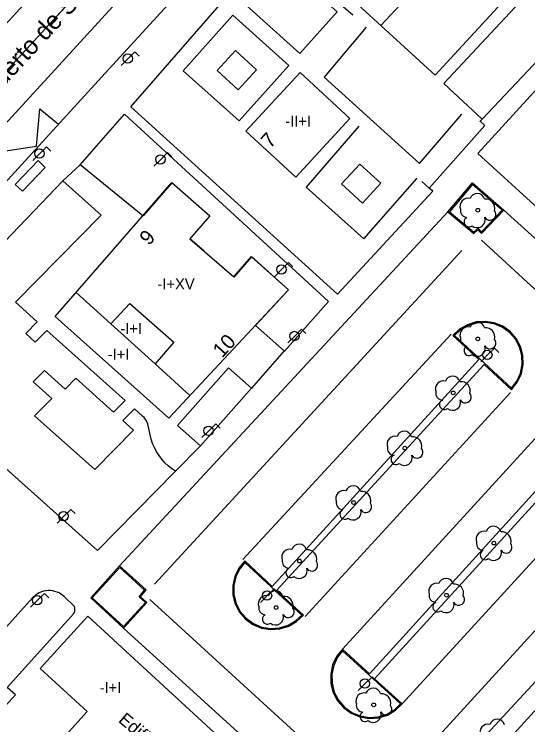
# Model space of a CAD drawing. Extents: x 282771 to 285132, y 4823109 to 4825496.
# Drawn here: x 283895.8 to 283965.8, y 4823389.4 to 4823486.3 of the extents above; entities that cross this region are included whole.
import ezdxf

# ---------------------------------------------------------------- set-up
doc = ezdxf.new("R2010")
doc.units = 0
for name, color, linetype in [('ACERA-BORDILLO', 7, 'Continuous'), ('ACERA-INTERIOR', 7, 'Continuous'), ('ARBOL', 7, 'Continuous'), ('BORDILLO', 7, 'Continuous'), ('CALLE-EJE', 7, 'Continuous'), ('CALLE-TEXTO', 7, 'Continuous'), ('CARGA_DESCARGA', 7, 'Continuous'), ('EDIFICIO', 7, 'Continuous'), ('FAROLA', 7, 'Continuous'), ('MARQUESINA-BUS', 7, 'Continuous'), ('MEDIANERA', 7, 'Continuous'), ('NUM-LOCAL', 7, 'Continuous'), ('NUM-PORTAL', 7, 'Continuous'), ('NUM-VADO', 7, 'Continuous'), ('SENAL-VIARIA', 7, 'Continuous'), ('TXT-ALTURA-EDIFICIO', 7, 'Continuous'), ('TXT-EDIFICIOS', 7, 'Continuous'), ('ZONA-VERDE', 7, 'Continuous')]:
    doc.layers.add(name, color=color, linetype=linetype)

msp = doc.modelspace()

# ---------------------------------------------------------------- linework, layer by layer
at = {"layer": 'ACERA-BORDILLO'}
for points in [[(283931.477, 4823503.676), (283908.741, 4823478.83), (283891.081, 4823459.53)], [(283944.37, 4823372.012), (283910.745, 4823402.619), (283913.925, 4823406.109), (283913.047, 4823406.892), (283913.807, 4823407.818), (283910.2, 4823411.094), (283954.945, 4823459.355), (283958.496, 4823456.383), (283959.03, 4823456.911), (283959.552, 4823456.408), (283962.57, 4823459.6), (283996.87, 4823428.6), (283993.53, 4823425.111), (283994.35, 4823424.191), (283995.28, 4823423.391), (283997.29, 4823422.611), (283998.82, 4823422.451), (284000.36, 4823422.671), (284001.85, 4823423.411), (284003.18, 4823424.251), (284003.6, 4823425.111), (284003.46, 4823425.851), (284000.332, 4823428.522)]]:
    msp.add_lwpolyline(points, dxfattribs=at)
at = {"layer": 'ACERA-INTERIOR'}
for points in [[(283952.89, 4823462.16), (283939.91, 4823448.14), (283911.73, 4823473.67), (283930.95, 4823495.76)], [(283930.955, 4823495.755), (283941.99, 4823486.2)], [(283932.11, 4823493.55), (283927.03, 4823487.89), (283934.76, 4823480.96), (283939.84, 4823486.62), (283932.11, 4823493.55)], [(283925.65, 4823486.15), (283918.86, 4823478.58), (283926.49, 4823471.75), (283933.28, 4823479.32), (283925.65, 4823486.15)], [(283943.81, 4823484.53), (283938.07, 4823477.7), (283951.07, 4823465.97), (283956.86, 4823472.66)], [(283926, 4823481.33), (283928.85, 4823478.71), (283926.35, 4823476), (283923.5, 4823478.63), (283926, 4823481.33)], [(283952.409, 4823462.58), (283959.99, 4823471.14), (283959.36, 4823471.7), (283959.63, 4823471.98)], [(283942.794, 4823471.04), (283935.636, 4823462.73), (283943.473, 4823455.667), (283950.753, 4823463.954)], [(283959.36, 4823471.69), (283959.36, 4823471.7)], [(283904.821, 4823465.78), (283902.441, 4823463.59)], [(283942.95, 4823465.87), (283945.8, 4823463.25), (283943.3, 4823460.54), (283940.45, 4823463.17), (283942.95, 4823465.87)], [(283952.409, 4823462.58), (283951.38, 4823463.48)], [(283954.945, 4823459.355), (283958.306, 4823463.313), (283962.57, 4823459.6)], [(283952.89, 4823462.16), (283952.4, 4823462.57), (283952.409, 4823462.58)], [(283952.89, 4823462.16), (283952.409, 4823462.58)], [(283928.2, 4823435.33), (283932.69, 4823440.4)], [(283917.81, 4823424), (283921.22, 4823427.46)], [(283910.745, 4823402.619), (283906.256, 4823406.73), (283910.2, 4823411.094)]]:
    msp.add_lwpolyline(points, dxfattribs=at)
at = {"layer": 'ARBOL'}
for centre in [(283959.024, 4823459.577), (283959.024, 4823442.035), (283955.667, 4823434.678), (283949.075, 4823427.154), (283942.097, 4823419.726), (283961.229, 4823414.195), (283934.734, 4823411.752), (283954.766, 4823407.089), (283931.53, 4823405.411), (283944.835, 4823392.136)]:
    msp.add_circle(centre, 0.255, dxfattribs=at)
for centre, radius, start, end in [((283958.954, 4823460.837), 1.038, 15.64228, 161.38435), ((283957.694, 4823460.107), 1.097, 75.4318, 200.55608), ((283960.084, 4823459.837), 1.272, 345.03273, 95.79925), ((283957.584, 4823459.537), 0.935, 168.59898, 268.13236), ((283960.694, 4823459.007), 0.797, 208.96246, 38.99103), ((283957.824, 4823457.987), 0.672, 113.73672, 309.4725), ((283958.964, 4823458.287), 1.086, 228.95447, 17.92796), ((283958.954, 4823443.295), 1.038, 15.64228, 161.38435), ((283957.694, 4823442.565), 1.097, 75.4318, 200.55608), ((283960.084, 4823442.295), 1.272, 345.03273, 95.79925), ((283957.584, 4823441.995), 0.935, 168.59898, 268.13236), ((283960.694, 4823441.465), 0.797, 208.96246, 38.99103), ((283957.824, 4823440.445), 0.672, 113.73672, 309.4725), ((283958.964, 4823440.745), 1.086, 228.95447, 17.92796), ((283954.337, 4823435.208), 1.097, 75.4318, 200.55608), ((283955.597, 4823435.938), 1.038, 15.64228, 161.38435), ((283956.726, 4823434.938), 1.272, 345.03273, 95.79925), ((283954.227, 4823434.638), 0.935, 168.59898, 268.13236), ((283957.336, 4823434.108), 0.797, 208.96246, 38.99103), ((283954.467, 4823433.088), 0.672, 113.73672, 309.4725), ((283955.607, 4823433.388), 1.086, 228.95447, 17.92796), ((283949.005, 4823428.414), 1.038, 15.64228, 161.38435), ((283947.745, 4823427.684), 1.097, 75.4318, 200.55608), ((283950.135, 4823427.414), 1.272, 345.03273, 95.79925), ((283947.635, 4823427.114), 0.935, 168.59898, 268.13236), ((283950.745, 4823426.584), 0.797, 208.96246, 38.99103), ((283947.875, 4823425.564), 0.672, 113.73672, 309.4725), ((283949.015, 4823425.864), 1.086, 228.95447, 17.92796), ((283942.027, 4823420.986), 1.038, 15.64228, 161.38435), ((283940.767, 4823420.256), 1.097, 75.4318, 200.55608), ((283943.157, 4823419.986), 1.272, 345.03273, 95.79925), ((283940.657, 4823419.686), 0.935, 168.59898, 268.13236), ((283943.767, 4823419.156), 0.797, 208.96246, 38.99103), ((283940.897, 4823418.136), 0.672, 113.73672, 309.4725), ((283942.037, 4823418.436), 1.086, 228.95447, 17.92796), ((283959.899, 4823414.725), 1.097, 75.4318, 200.55608), ((283961.159, 4823415.455), 1.038, 15.64228, 161.38435), ((283962.289, 4823414.455), 1.272, 345.03273, 95.79925), ((283934.664, 4823413.012), 1.038, 15.64228, 161.38435), ((283959.789, 4823414.155), 0.935, 168.59898, 268.13236), ((283962.899, 4823413.625), 0.797, 208.96246, 38.99103), ((283933.404, 4823412.282), 1.097, 75.4318, 200.55608), ((283935.794, 4823412.012), 1.272, 345.03273, 95.79925), ((283960.029, 4823412.605), 0.672, 113.73672, 309.4725), ((283961.169, 4823412.905), 1.086, 228.95447, 17.92796), ((283933.294, 4823411.712), 0.935, 168.59898, 268.13236), ((283936.404, 4823411.182), 0.797, 208.96246, 38.99103), ((283933.534, 4823410.162), 0.672, 113.73672, 309.4725), ((283934.674, 4823410.462), 1.086, 228.95447, 17.92796), ((283954.696, 4823408.349), 1.038, 15.64228, 161.38435), ((283953.436, 4823407.619), 1.097, 75.4318, 200.55608), ((283955.826, 4823407.349), 1.272, 345.03273, 95.79925), ((283930.2, 4823405.941), 1.097, 75.4318, 200.55608), ((283931.46, 4823406.671), 1.038, 15.64228, 161.38435), ((283953.326, 4823407.049), 0.935, 168.59898, 268.13236), ((283956.436, 4823406.519), 0.797, 208.96246, 38.99103), ((283932.59, 4823405.671), 1.272, 345.03273, 95.79925), ((283953.566, 4823405.499), 0.672, 113.73672, 309.4725), ((283954.706, 4823405.799), 1.086, 228.95447, 17.92796), ((283930.09, 4823405.371), 0.935, 168.59898, 268.13236), ((283933.2, 4823404.841), 0.797, 208.96246, 38.99103), ((283930.33, 4823403.821), 0.672, 113.73672, 309.4725), ((283931.47, 4823404.121), 1.086, 228.95447, 17.92796), ((283944.765, 4823393.396), 1.038, 15.64228, 161.38435), ((283943.505, 4823392.666), 1.097, 75.4318, 200.55608), ((283945.895, 4823392.396), 1.272, 345.03273, 95.79925), ((283943.395, 4823392.096), 0.935, 168.59898, 268.13236), ((283946.505, 4823391.566), 0.797, 208.96246, 38.99103), ((283943.635, 4823390.546), 0.672, 113.73672, 309.4725), ((283944.775, 4823390.846), 1.086, 228.95447, 17.92796), ((283961.674, 4823389.153), 1.038, 15.64228, 161.38435), ((283960.414, 4823388.423), 1.097, 75.4318, 200.55608)]:
    msp.add_arc(centre, radius, start, end, dxfattribs=at)
at = {"layer": 'BORDILLO'}
for points in [[(283931.01, 4823408.291), (283927.25, 4823411.771), (283926.45, 4823410.791), (283925.89, 4823409.651), (283925.62, 4823408.421), (283925.63, 4823407.151), (283925.94, 4823405.931), (283926.52, 4823404.801), (283927.34, 4823403.841), (283928.36, 4823403.101), (283929.53, 4823402.611), (283930.78, 4823402.411), (283932.04, 4823402.491), (283933.25, 4823402.871), (283934.33, 4823403.511), (283935.25, 4823404.391), (283931.59, 4823407.751), (283959.9, 4823438.54), (283963.64, 4823435.1), (283964.46, 4823436.18), (283964.98, 4823437.32), (283965.23, 4823438.54), (283965.19, 4823439.79), (283964.87, 4823440.99), (283964.28, 4823442.09), (283963.45, 4823443.03), (283962.44, 4823443.75), (283961.28, 4823444.23), (283960.05, 4823444.43), (283958.81, 4823444.34), (283957.61, 4823443.97), (283956.54, 4823443.34), (283955.64, 4823442.48), (283959.17, 4823439.21), (283931.01, 4823408.291)], [(283944.26, 4823396.361), (283940.58, 4823399.731), (283939.78, 4823398.731), (283939.24, 4823397.581), (283938.98, 4823396.331), (283939.01, 4823395.061), (283939.32, 4823393.821), (283939.92, 4823392.701), (283940.75, 4823391.741), (283941.78, 4823390.991), (283942.96, 4823390.501), (283944.22, 4823390.291), (283945.49, 4823390.381), (283946.7, 4823390.751), (283947.8, 4823391.401), (283948.73, 4823392.281), (283944.96, 4823395.711), (283973.1, 4823426.56)], [(283972.34, 4823427.26), (283944.26, 4823396.361)], [(283958.923, 4823382.678), (283987.237, 4823413.843), (283990.52, 4823410.981), (283991.17, 4823412.011), (283991.6, 4823413.161), (283991.76, 4823414.371), (283991.67, 4823415.601), (283991.31, 4823416.771), (283990.71, 4823417.841), (283989.83, 4823418.694), (283988.91, 4823419.481), (283987.79, 4823419.981), (283986.59, 4823420.221), (283985.36, 4823420.201), (283984.17, 4823419.931), (283983.06, 4823419.401), (283982.1, 4823418.651), (283985.355, 4823415.284), (283956.898, 4823384.528)]]:
    msp.add_lwpolyline(points, dxfattribs=at)
at = {"layer": 'CALLE-EJE'}
msp.add_lwpolyline([(283915.67, 4823562.869), (283930.947, 4823535.839), (283932.069, 4823532.819), (283932.63, 4823529.669), (283932.738, 4823527.699), (283932.738, 4823525.68), (283932.366, 4823523.289), (283931.782, 4823521.004), (283930.796, 4823518.998), (283923.914, 4823510.21), (283829.231, 4823407.601)], dxfattribs=at)
at = {"layer": 'CARGA_DESCARGA'}
msp.add_lwpolyline([(283886.377, 4823454.394), (283883.876, 4823456.809), (283888.139, 4823456.939), (283888.44, 4823461.604), (283893.338, 4823462.459), (283893.736, 4823467.519), (283898.863, 4823468.329), (283899.318, 4823473.401), (283901.842, 4823471.291)], dxfattribs=at)
at = {"layer": 'EDIFICIO'}
for points in [[(283953.23, 4823477.98), (283932.24, 4823497.23), (283945.55, 4823511.75), (283959.24, 4823499.17), (283966.51, 4823492.47), (283953.23, 4823477.98)], [(283941.59, 4823472.1), (283934.22, 4823464.09), (283927.42, 4823470.34), (283934.79, 4823478.35), (283941.59, 4823472.1)], [(283974.39, 4823453.33), (283959.03, 4823467.33), (283967.61, 4823476.74), (283972.5, 4823472.51), (283980.64, 4823465.32), (283981.83, 4823466.57), (283982.78, 4823467.56), (283987.872, 4823472.892), (284015.019, 4823449.72), (284009.411, 4823443.482), (283996.651, 4823455.402), (283994.25, 4823452.72), (283992.99, 4823451.31), (283999.83, 4823445.15), (284001.08, 4823446.43), (284007, 4823440.9), (283998.42, 4823431.45), (283982.88, 4823445.6), (283985.97, 4823448.62), (283977.59, 4823456.39), (283974.39, 4823453.33)], [(283917.31, 4823463.34), (283922.5, 4823458.8), (283919.79, 4823455.7), (283925.76, 4823450.48), (283928.19, 4823453.25), (283933.23, 4823448.74), (283916.89, 4823431.21), (283901.391, 4823445.08), (283917.31, 4823463.34)], [(283933.52, 4823365.981), (283927.02, 4823371.771), (283920.03, 4823364.391), (283916.331, 4823367.761), (283909.861, 4823360.711), (283892.531, 4823376.621), (283905.791, 4823391.261), (283899.341, 4823397.111), (283905.881, 4823404.221), (283939.92, 4823372.901), (283938.43, 4823371.331), (283938.1, 4823370.981), (283933.52, 4823365.981)]]:
    msp.add_lwpolyline(points, dxfattribs=at)
at = {"layer": 'FAROLA'}
for p, q in [((283912.288, 4823481.186), (283911.348, 4823480.256)), ((283912.878, 4823480.596), (283912.288, 4823481.186)), ((283911.348, 4823480.256), (283910.418, 4823479.316)), ((283900.241, 4823468.237), (283899.301, 4823467.307)), ((283900.831, 4823467.647), (283900.241, 4823468.237)), ((283899.301, 4823467.307), (283898.371, 4823466.367)), ((283916.74, 4823467.438), (283915.8, 4823466.508)), ((283917.33, 4823466.848), (283916.74, 4823467.438)), ((283915.8, 4823466.508), (283914.87, 4823465.568)), ((283933.227, 4823452.432), (283932.287, 4823451.502)), ((283933.817, 4823451.842), (283933.227, 4823452.432)), ((283932.287, 4823451.502), (283931.357, 4823450.562)), ((283935.005, 4823443.36), (283934.065, 4823442.43)), ((283935.595, 4823442.77), (283935.005, 4823443.36)), ((283934.065, 4823442.43), (283933.135, 4823441.49)), ((283961.31, 4823440.79), (283960.37, 4823439.86)), ((283961.9, 4823440.2), (283961.31, 4823440.79)), ((283960.37, 4823439.86), (283959.44, 4823438.92)), ((283923.294, 4823430.443), (283922.354, 4823429.513)), ((283923.884, 4823429.853), (283923.294, 4823430.443)), ((283922.354, 4823429.513), (283921.424, 4823428.573)), ((283903.533, 4823418.801), (283902.593, 4823417.871)), ((283904.123, 4823418.211), (283903.533, 4823418.801)), ((283902.593, 4823417.871), (283901.663, 4823416.931)), ((283931.27, 4823407.981), (283930.33, 4823407.051)), ((283931.86, 4823407.391), (283931.27, 4823407.981)), ((283899.936, 4823407.336), (283898.996, 4823406.406)), ((283900.526, 4823406.746), (283899.936, 4823407.336)), ((283930.33, 4823407.051), (283929.4, 4823406.111)), ((283898.996, 4823406.406), (283898.066, 4823405.466)), ((283944.61, 4823395.981), (283943.67, 4823395.051)), ((283945.2, 4823395.391), (283944.61, 4823395.981)), ((283943.67, 4823395.051), (283942.74, 4823394.111))]:
    msp.add_line(p, q, dxfattribs=at)
for centre, radius in [((283911.308, 4823480.256), 0.637), ((283899.261, 4823467.307), 0.637), ((283915.76, 4823466.508), 0.637), ((283932.247, 4823451.502), 0.637), ((283934.025, 4823442.43), 0.638), ((283960.33, 4823439.86), 0.637), ((283922.314, 4823429.513), 0.638), ((283902.553, 4823417.871), 0.638), ((283898.956, 4823406.406), 0.638), ((283930.29, 4823407.051), 0.637), ((283943.63, 4823395.051), 0.637)]:
    msp.add_circle(centre, radius, dxfattribs=at)
at = {"layer": 'MARQUESINA-BUS'}
msp.add_lwpolyline([(283899.071, 4823466.34), (283895.976, 4823463.102), (283896.941, 4823462.18), (283900.036, 4823465.418), (283899.071, 4823466.34)], dxfattribs=at)
at = {"layer": 'MEDIANERA'}
for points in [[(283945.83, 4823484.74), (283959.24, 4823499.17)], [(283904.261, 4823448.38), (283909.011, 4823444.07)], [(283909.011, 4823444.07), (283911.601, 4823446.87), (283917.59, 4823441.59), (283915.02, 4823438.62)], [(283909.011, 4823444.07), (283915.02, 4823438.62)], [(283915.02, 4823438.62), (283919.78, 4823434.32)]]:
    msp.add_lwpolyline(points, dxfattribs=at)
at = {"layer": 'SENAL-VIARIA'}
for points in [[(283839.411, 4823425.06), (283920.682, 4823513.209)], [(283843.193, 4823422.375), (283923.682, 4823510.119)], [(283848.328, 4823420.826), (283927.419, 4823507.226)], [(283959.53, 4823455.495), (283992.606, 4823425.109)], [(283914.951, 4823408.591), (283956.859, 4823454.098)], [(283955.376, 4823442.663), (283926.987, 4823411.953)], [(283963.472, 4823434.725), (283935.482, 4823404.205)], [(283968.77, 4823430.53), (283940.58, 4823399.731)], [(283976.92, 4823423.08), (283948.73, 4823392.281)], [(283981.73, 4823418.573), (283953.767, 4823387.96)], [(283914.331, 4823406.491), (283947.87, 4823375.851)]]:
    msp.add_lwpolyline(points, dxfattribs=at)
at = {"layer": 'ZONA-VERDE'}
for p, q in [((283954.412, 4823476.872), (283967.76, 4823491.27)), ((283973.16, 4823486.4), (283959.63, 4823471.98)), ((283959.63, 4823471.98), (283954.412, 4823476.872)), ((283904.81, 4823465.761), (283910.86, 4823472.671)), ((283910.86, 4823472.671), (283938.66, 4823447.121)), ((283913.38, 4823458.831), (283904.81, 4823465.761)), ((283902.441, 4823463.59), (283878.605, 4823438.71)), ((283902.441, 4823463.59), (283878.605, 4823438.71)), ((283902.441, 4823463.59), (283907.686, 4823458.902)), ((283907.686, 4823458.902), (283902.441, 4823463.59)), ((283917.3, 4823463.321), (283913.383, 4823458.829)), ((283922.49, 4823458.781), (283917.3, 4823463.321)), ((283955.157, 4823459.373), (283958.487, 4823456.586)), ((283895.981, 4823447.026), (283907.686, 4823458.902)), ((283895.981, 4823447.026), (283907.686, 4823458.902)), ((283913.383, 4823458.829), (283913.38, 4823458.831)), ((283919.78, 4823455.681), (283922.49, 4823458.781)), ((283921.706, 4823453.998), (283919.78, 4823455.681)), ((283924.192, 4823451.824), (283921.706, 4823453.998)), ((283928.18, 4823453.231), (283925.75, 4823450.461)), ((283933.22, 4823448.721), (283928.18, 4823453.231)), ((283925.75, 4823450.461), (283924.192, 4823451.824)), ((283928.71, 4823443.882), (283933.22, 4823448.721)), ((283895.981, 4823447.026), (283898.966, 4823444.358)), ((283898.966, 4823444.358), (283895.981, 4823447.026)), ((283938.66, 4823447.121), (283932.68, 4823440.381)), ((283897.387, 4823442.756), (283898.966, 4823444.358)), ((283897.387, 4823442.756), (283898.966, 4823444.358)), ((283932.68, 4823440.381), (283928.71, 4823443.882)), ((283898.691, 4823441.59), (283900.27, 4823443.193)), ((283900.27, 4823443.193), (283898.691, 4823441.59)), ((283900.27, 4823443.193), (283910.961, 4823433.639)), ((283910.961, 4823433.639), (283900.27, 4823443.193)), ((283897.387, 4823442.756), (283898.691, 4823441.59)), ((283898.691, 4823441.59), (283897.387, 4823442.756)), ((283959.381, 4823439.219), (283959.891, 4823438.752)), ((283918.08, 4823430.211), (283925.06, 4823438.081)), ((283925.06, 4823438.081), (283928.19, 4823435.311)), ((283898.413, 4823436.18), (283899.939, 4823437.728)), ((283898.413, 4823436.18), (283899.939, 4823437.728)), ((283899.939, 4823437.728), (283902.769, 4823435.2)), ((283899.939, 4823437.728), (283902.769, 4823435.2)), ((283898.413, 4823436.18), (283900.932, 4823433.929)), ((283900.932, 4823433.929), (283898.413, 4823436.18)), ((283902.769, 4823435.2), (283904.208, 4823436.66)), ((283902.769, 4823435.2), (283904.208, 4823436.66)), ((283904.208, 4823436.66), (283909.382, 4823432.036)), ((283904.208, 4823436.66), (283909.382, 4823432.036)), ((283928.19, 4823435.311), (283921.21, 4823427.441)), ((283898.601, 4823431.564), (283900.932, 4823433.929)), ((283898.601, 4823431.564), (283900.932, 4823433.929)), ((283909.382, 4823432.036), (283910.961, 4823433.639)), ((283909.382, 4823432.036), (283910.961, 4823433.639)), ((283910.648, 4823430.905), (283912.227, 4823432.507)), ((283912.227, 4823432.507), (283910.648, 4823430.905)), ((283898.601, 4823431.564), (283906.808, 4823424.229)), ((283906.808, 4823424.229), (283898.601, 4823431.564)), ((283910.648, 4823430.905), (283912.105, 4823429.603)), ((283910.648, 4823430.905), (283912.105, 4823429.603)), ((283906.808, 4823424.229), (283912.105, 4823429.603)), ((283912.105, 4823429.603), (283906.808, 4823424.229)), ((283921.21, 4823427.441), (283918.08, 4823430.211)), ((283907.158, 4823413.192), (283917.81, 4823424)), ((283931.378, 4823407.742), (283930.908, 4823408.181)), ((283910.736, 4823402.831), (283913.712, 4823406.098)), ((283944.748, 4823395.701), (283944.159, 4823396.25))]:
    msp.add_line(p, q, dxfattribs=at)
for points in [[(283962.354, 4823459.59), (283958.322, 4823463.1), (283955.157, 4823459.373)], [(283958.487, 4823456.586), (283959.029, 4823457.121), (283959.547, 4823456.621), (283962.354, 4823459.59)], [(283959.891, 4823438.752), (283963.62, 4823435.322), (283964.33, 4823436.258), (283964.836, 4823437.367), (283965.079, 4823438.553), (283965.041, 4823439.768), (283964.73, 4823440.935), (283964.156, 4823442.004), (283963.349, 4823442.918), (283962.367, 4823443.618), (283961.239, 4823444.085), (283960.043, 4823444.279), (283958.838, 4823444.192), (283957.671, 4823443.832), (283956.631, 4823443.22), (283955.859, 4823442.482), (283959.381, 4823439.219)], [(283878.605, 4823438.71), (283907.158, 4823413.192), (283917.81, 4823424)], [(283878.605, 4823438.71), (283904.631, 4823415.451), (283907.158, 4823413.192)], [(283917.81, 4823424), (283917.305, 4823424.341), (283916.822, 4823424.726), (283916.367, 4823425.154), (283915.946, 4823425.621), (283915.565, 4823426.123), (283915.226, 4823426.655), (283914.934, 4823427.212), (283914.69, 4823427.786), (283914.496, 4823428.373), (283914.352, 4823428.965), (283914.035, 4823430.455), (283913.855, 4823430.867), (283913.519, 4823431.322), (283913.327, 4823431.523), (283912.227, 4823432.507)], [(283917.81, 4823424), (283917.305, 4823424.341), (283916.822, 4823424.726), (283916.367, 4823425.154), (283915.946, 4823425.621), (283915.565, 4823426.123), (283915.226, 4823426.655), (283914.934, 4823427.212), (283914.69, 4823427.786), (283914.496, 4823428.373), (283914.352, 4823428.965), (283914.035, 4823430.455), (283913.855, 4823430.867), (283913.519, 4823431.322), (283913.327, 4823431.523), (283912.227, 4823432.507)], [(283910.21, 4823410.882), (283906.467, 4823406.74), (283910.736, 4823402.831)], [(283913.712, 4823406.098), (283912.84, 4823406.876), (283913.6, 4823407.803), (283910.21, 4823410.882)], [(283930.908, 4823408.181), (283927.266, 4823411.552), (283926.577, 4823410.709), (283926.033, 4823409.601), (283925.771, 4823408.405), (283925.78, 4823407.17), (283926.082, 4823405.984), (283926.646, 4823404.885), (283927.443, 4823403.952), (283928.434, 4823403.232), (283929.572, 4823402.756), (283930.788, 4823402.561), (283932.013, 4823402.639), (283933.189, 4823403.009), (283934.239, 4823403.631), (283935.031, 4823404.388), (283931.378, 4823407.742)], [(283885.991, 4823382.591), (283896.011, 4823393.491), (283894.871, 4823394.501), (283903.941, 4823404.591), (283904.081, 4823404.931), (283904.101, 4823405.361), (283904.041, 4823405.561), (283902.627, 4823406.906), (283902.42, 4823407.086), (283902.19, 4823407.251), (283901.937, 4823407.398), (283901.665, 4823407.522), (283901.375, 4823407.62), (283901.072, 4823407.689), (283900.759, 4823407.727), (283900.443, 4823407.731), (283900.128, 4823407.702), (283899.82, 4823407.641), (283899.523, 4823407.549), (283899.241, 4823407.429), (283898.979, 4823407.284), (283898.738, 4823407.118), (283898.522, 4823406.936), (283898.329, 4823406.741), (283882.813, 4823389.514)], [(283944.159, 4823396.25), (283940.597, 4823399.512), (283939.908, 4823398.651), (283939.384, 4823397.533), (283939.131, 4823396.317), (283939.16, 4823395.081), (283939.461, 4823393.875), (283940.045, 4823392.786), (283940.852, 4823391.852), (283941.854, 4823391.123), (283943.002, 4823390.646), (283944.227, 4823390.442), (283945.463, 4823390.529), (283946.639, 4823390.889), (283947.709, 4823391.521), (283948.51, 4823392.279), (283944.748, 4823395.701)]]:
    msp.add_lwpolyline(points, dxfattribs=at)

# ---------------------------------------------------------------- texts
at = {"layer": 'CALLE-TEXTO'}
msp.add_text('Calle Puerto de Somiedo', height=2.5, rotation=47.30076, dxfattribs=at).set_placement((283886.954, 4823468.312))
at = {"layer": 'NUM-LOCAL'}
msp.add_text('9', height=2, rotation=47.50004, dxfattribs=at).set_placement((283914.185, 4823454.663))
at = {"layer": 'NUM-PORTAL'}
msp.add_text('10', height=2, rotation=47.50004, dxfattribs=at).set_placement((283924.172, 4823439.349))
at = {"layer": 'NUM-VADO'}
msp.add_text('7', height=2, rotation=47.50004, dxfattribs=at).set_placement((283930.735, 4823467.914))
at = {"layer": 'TXT-ALTURA-EDIFICIO'}
for s, p in [('-II+I', (283932.777, 4823470.976)), ('-I+XV', (283915.35, 4823448.78)), ('-I+I', (283910.294, 4823442.711)), ('-I+I', (283908.575, 4823439.188)), ('-I+I', (283907.47, 4823393.756))]:
    msp.add_text(s, height=1.5, rotation=0.00004, dxfattribs=at).set_placement(p)
at = {"layer": 'TXT-EDIFICIOS'}
msp.add_text('Edificio Virgen de la Guía', height=1.75, rotation=319.80596, dxfattribs=at).set_placement((283909.914, 4823389.9))

doc.saveas('drawing.dxf')
